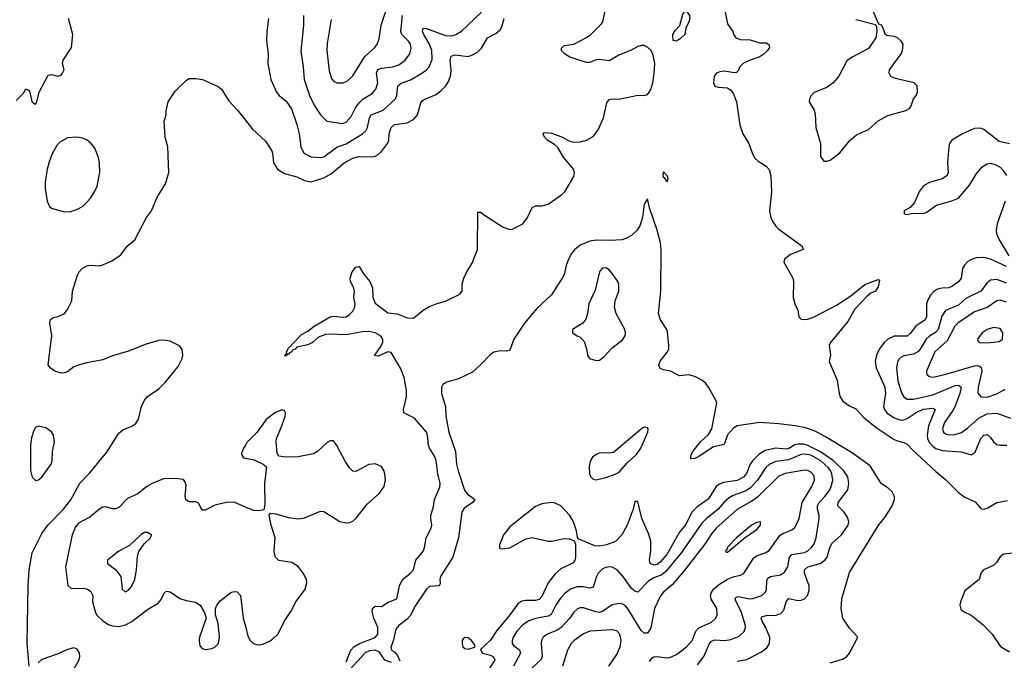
# Model space of a CAD drawing. Header units: inches. Extents: x 1771504 to 1971212, y 471788 to 643615.
# Tile 482 of 587: x 1878592 to 1884737, y 604106 to 608103. Entities that reach past the tile are written whole.
import ezdxf

# ---------------------------------------------------------------- set-up
doc = ezdxf.new("R2010")
doc.units = ezdxf.units.IN
doc.header["$MEASUREMENT"] = 0
doc.layers.add('B8670', color=7, linetype='Continuous')
doc.layers.add('B8680', color=7, linetype='Continuous')

msp = doc.modelspace()

# ---------------------------------------------------------------- linework, layer by layer
at = {"layer": 'B8670', "color": 5}
for points, elevation in [([(1878570, 607598.8), (1878614.5, 607645.5), (1878630, 607671.3), (1878650, 607662), (1878656, 607650), (1878667.3, 607590), (1878690, 607576), (1878698, 607590), (1878713.2, 607650), (1878770, 607758), (1878790, 607762), (1878830, 607751.3), (1878850, 607758), (1878859, 607770), (1878868.7, 607790), (1878858, 607830), (1878862, 607850), (1878914, 607930), (1878922.7, 608010), (1878897, 608110)], 340), ([(1878649.9, 604070), (1878639, 604210), (1878644.3, 604570), (1878650.3, 604670), (1878670, 604776.3), (1878730, 604897.1), (1878770, 604950.4), (1878865.2, 605050), (1878910, 605106.8), (1878967.6, 605212.4), (1879030, 605275.6), (1879136.1, 605403.9), (1879210, 605523.1), (1879234.8, 605545.2), (1879292.3, 605567.7), (1879315.8, 605584.2), (1879333.1, 605610), (1879352.4, 605690), (1879370, 605730.3), (1879390, 605752.3), (1879460.3, 605799.7), (1879500, 605840), (1879581.2, 605938.8), (1879606.6, 605990), (1879610.6, 606010.6), (1879606.4, 606046.4), (1879589.2, 606069.2), (1879530, 606097.9), (1879490, 606104.4), (1879459.2, 606100.8), (1879381, 606079), (1879270, 606034.8), (1879170, 606005.3), (1879110, 605981), (1879010, 605962.9), (1878964.7, 605950), (1878930, 605937), (1878890, 605906.6), (1878870, 605899.5), (1878850, 605898), (1878810, 605909.2), (1878781.2, 605930), (1878769.2, 605950), (1878791.6, 606130), (1878780.7, 606210), (1878782.7, 606230), (1878796, 606244), (1878830, 606250.7), (1878870, 606267.7), (1878890, 606296), (1878917.2, 606350), (1878920.9, 606410), (1878951.8, 606510), (1878962, 606530), (1878980.9, 606550), (1879010, 606567.2), (1879031.8, 606571.8), (1879090, 606568.4), (1879110, 606573), (1879170, 606600.5), (1879223.9, 606636.1), (1879262.7, 606690), (1879309.7, 606730.3), (1879383.7, 606870), (1879414.5, 606910), (1879450, 606996), (1879501.5, 607078.5), (1879522.7, 607150), (1879517.2, 607310), (1879499.3, 607370), (1879493.2, 607470), (1879505.2, 607510), (1879505.6, 607534.4), (1879518, 607590), (1879562, 607658), (1879633.6, 607726.4), (1879650, 607736), (1879690, 607736.3), (1879732, 607730), (1879830, 607687.3), (1879850.6, 607670), (1879897.3, 607597.3), (1879950, 607540.7), (1880000, 607476.8)], 320), ([(1880000, 605448.9), (1879988, 605430), (1879976.4, 605396.4), (1879975.3, 605390), (1879989.2, 605369.2), (1880000, 605367.1)], 320), ([(1880000, 605062.5), (1879934, 605090), (1879890, 605092.6), (1879810, 605073.7), (1879750, 605042), (1879730, 605043.7), (1879707.1, 605087.1), (1879690, 605094), (1879650, 605094.3), (1879627.7, 605107.7), (1879624.2, 605130), (1879630, 605198), (1879622.6, 605222.6), (1879613.6, 605233.6), (1879561.4, 605241.4), (1879490, 605238), (1879418.4, 605210), (1879385.3, 605190), (1879330, 605145.4), (1879264, 605116), (1879210, 605059.7), (1879190, 605051.2), (1879170, 605051.3), (1879130, 605063.6), (1879110, 605060.7), (1879090.3, 605049.7), (1879030, 604998.7), (1878958.3, 604961.7), (1878941, 604939), (1878918.5, 604890), (1878877.6, 604690), (1878892.8, 604572.8), (1878913.4, 604553.4), (1878990, 604556.3), (1879014.4, 604550), (1879036.1, 604536.1), (1879048.1, 604510), (1879046.5, 604470), (1879061.7, 604410), (1879071.9, 604390), (1879110, 604351.9), (1879145.3, 604330), (1879170, 604322.2), (1879210, 604317.7), (1879252.6, 604327.4), (1879290.9, 604349.1), (1879390, 604422.3), (1879456.3, 604463.7), (1879473.7, 604486.3), (1879495.1, 604530), (1879510, 604537.4), (1879530, 604533.6), (1879591.3, 604491.3), (1879630, 604478.5), (1879689.2, 604469.2), (1879717.6, 604450), (1879744.2, 604404.2), (1879754.9, 604370), (1879714.2, 604250), (1879711.4, 604230), (1879717, 604197), (1879730, 604178.9), (1879750, 604172.6), (1879790, 604178.9), (1879810, 604187.6), (1879832.1, 604210), (1879838.7, 604250), (1879830, 604335.3), (1879813.6, 604390), (1879814.7, 604430), (1879821.3, 604450), (1879843, 604477), (1879910, 604528.7), (1879930, 604534.6), (1879950, 604533.4), (1879970, 604510.7), (1879986.8, 604370), (1880000, 604318.8)], 320), ([(1878928.7, 604050), (1878962.2, 604110), (1878967.1, 604130), (1878965.4, 604150), (1878950, 604175.8), (1878930, 604183.5), (1878890, 604174.4), (1878832.6, 604147.4), (1878730, 604110.7), (1878706.9, 604090)], 320)]:
    msp.add_lwpolyline(points, dxfattribs=dict(at, elevation=elevation))
at = {"layer": 'B8670', "color": 5, "elevation": 340}
for points in [[(1878950, 607371.2), (1878890, 607366), (1878841.4, 607338.6), (1878822.6, 607317.4), (1878793.4, 607266.6), (1878776.7, 607223.3), (1878762.8, 607170), (1878750.2, 607090), (1878751.2, 607050), (1878762.4, 606970), (1878777.8, 606937.8), (1878790, 606927.4), (1878870, 606903.6), (1878910, 606905.5), (1878957.2, 606922.8), (1878990, 606940.9), (1879034.3, 606990), (1879059.1, 607030), (1879074.5, 607065.5), (1879091.1, 607150), (1879089.8, 607209.8), (1879083.6, 607243.6), (1879060.7, 607300.7), (1879034.6, 607334.6), (1879012.5, 607352.5), (1878984.7, 607364.7)], [(1878710, 605567.4), (1878690, 605559.3), (1878679.2, 605540.7), (1878664.9, 605495.1), (1878659.7, 605450), (1878658.8, 605290), (1878668.7, 605248.7), (1878690, 605228.5), (1878710, 605232.9), (1878730.4, 605249.6), (1878788.7, 605330), (1878794, 605350), (1878795.9, 605410), (1878808.2, 605470), (1878803.1, 605510), (1878790, 605532.1), (1878755.8, 605555.8)], [(1879390, 604904), (1879370, 604902.7), (1879350, 604891.6), (1879277.3, 604822.7), (1879210, 604786.6), (1879140.7, 604730), (1879140.7, 604710), (1879191.1, 604671.1), (1879222.6, 604630), (1879230.8, 604550), (1879250, 604534), (1879270, 604543), (1879290, 604567.3), (1879311, 604610), (1879321.5, 604670), (1879326, 604754), (1879335.1, 604784.9), (1879367.5, 604832.5), (1879408.7, 604870), (1879414, 604890)]]:
    msp.add_lwpolyline(points, close=True, dxfattribs=at)
at = {"layer": 'B8680', "color": 5}
for points, elevation in [([(1880535.8, 608104.2), (1880510, 607955.3), (1880508.5, 607910), (1880523.2, 607783.2), (1880536.9, 607736.9), (1880550, 607719.3), (1880570, 607708.5), (1880610, 607708.8), (1880637.5, 607722.5), (1880670, 607752.2), (1880745.7, 607874.3), (1880807.2, 607930), (1880823.1, 607950), (1880835.4, 607984.6), (1880847.4, 608070), (1880908.6, 608251.4)], 380), ([(1880143.7, 608110), (1880133.7, 608030), (1880132.3, 607972.3), (1880141.7, 607890), (1880139.6, 607830), (1880158.5, 607730), (1880194.3, 607650), (1880210.9, 607630.9), (1880255.2, 607595.2), (1880287.3, 607547.3), (1880321.8, 607450), (1880335.6, 607390), (1880346.7, 607310), (1880365.3, 607270), (1880410, 607246.5), (1880470, 607243.2), (1880490, 607248.5), (1880570, 607308.6), (1880630, 607329.5), (1880730.7, 607390), (1880751.4, 607410), (1880761.9, 607430), (1880775.6, 607490), (1880786.2, 607510), (1880861, 607539), (1880936.8, 607610), (1880946.5, 607630), (1880950.8, 607690), (1880973.1, 607706.9), (1881031.1, 607728.9), (1881095.3, 607764.7), (1881130.4, 607789.6), (1881148, 607810), (1881165.9, 607854.1), (1881164.8, 607910), (1881148.8, 607950), (1881114, 608010), (1881106.5, 608030), (1881109.8, 608050.2), (1881130, 608049.1), (1881250, 608004.2), (1881290, 608002.2), (1881313.7, 608010), (1881350, 608031.9), (1881474.5, 608150)], 340), ([(1880630, 604096.3), (1880658.5, 604170), (1880677.4, 604190), (1880711.8, 604210), (1880810, 604247.9), (1880826.6, 604270), (1880827.2, 604310), (1880801.3, 604370), (1880791.6, 604410), (1880792.7, 604430), (1880810, 604444.9), (1880850, 604441.7), (1880891.2, 604468.8), (1880946, 604490), (1880962.9, 604570), (1880980.7, 604610), (1881030.8, 604649.2), (1881049.6, 604670), (1881064, 604730), (1881111.1, 604790), (1881119.1, 604810), (1881128.4, 604870), (1881159.7, 604930), (1881164.7, 604950), (1881157.4, 604990), (1881158.3, 605010), (1881174.4, 605065.6), (1881180.7, 605110), (1881213.6, 605186.4), (1881215.8, 605210), (1881201.5, 605270), (1881191.8, 605351.8), (1881180.8, 605380.8), (1881150, 605428.8), (1881142.3, 605450), (1881137.7, 605510), (1881129.9, 605530), (1881056.7, 605616.7), (1880989.7, 605650), (1880987.5, 605670), (1881006.8, 605750), (1881006.3, 605790), (1880991.1, 605871.1), (1880968.7, 605928.7), (1880910, 606026.9), (1880890, 606029.8), (1880830, 606004.5), (1880807.1, 606007.1), (1880842.3, 606057.7), (1880857.9, 606090), (1880858.1, 606110), (1880843.5, 606130), (1880810, 606148.8), (1880770, 606157.3), (1880730, 606154.8), (1880630, 606136.6), (1880530, 606141.8), (1880500.8, 606139.2), (1880457.6, 606122.4), (1880419.1, 606090), (1880390, 606073.5), (1880320.4, 606059.6), (1880310, 606048.5), (1880296.5, 606043.5), (1880290, 606029.8), (1880274.9, 606025.1), (1880270, 606014), (1880263.6, 606016.4), (1880262, 606010), (1880252.3, 606007.7), (1880250, 606002), (1880246, 606010), (1880258, 606022), (1880257.2, 606030), (1880270, 606053.4), (1880350, 606139.5), (1880390, 606160.3), (1880429.2, 606190.8), (1880529.6, 606250), (1880550, 606253.8), (1880610, 606247.5), (1880630, 606250.2), (1880650, 606263.6), (1880670, 606285.5), (1880683.7, 606310), (1880684.7, 606330), (1880676.8, 606370), (1880680.6, 606410), (1880674.6, 606434.6), (1880655.4, 606470), (1880653.2, 606490), (1880667.1, 606530), (1880690, 606559.1), (1880710, 606563.1), (1880737, 606517), (1880777.6, 606470), (1880793.1, 606430), (1880795.6, 606370), (1880810, 606334.9), (1880890, 606274.4), (1880950, 606268.4), (1881010, 606243.8), (1881050, 606241), (1881109, 606290), (1881150, 606313.4), (1881190.9, 606330.9), (1881250, 606347.7), (1881339, 606390), (1881352.7, 606410), (1881353.6, 606453.6), (1881363.7, 606490), (1881382, 606530), (1881415.2, 606584.8), (1881449.7, 606670), (1881450, 606902), (1881470, 606902.4), (1881486.7, 606886.7), (1881610, 606807.9), (1881650, 606794.6), (1881670, 606797.4), (1881731.1, 606830), (1881760.4, 606870), (1881790, 606930.4), (1881810, 606941.3), (1881850, 606941.1), (1881890, 606953.1), (1881973, 607010), (1881993.7, 607030), (1882050, 607123.8), (1882055, 607150), (1882047.2, 607170), (1881984.7, 607244.7), (1881950, 607306), (1881930, 607323.7), (1881886.9, 607350), (1881868, 607370), (1881859.3, 607390), (1881863.6, 607396.4), (1881881, 607399), (1881910, 607394.9), (1881970, 607373.6), (1882025.8, 607345.8), (1882050, 607339.5), (1882090, 607341.9), (1882130, 607350.9), (1882170, 607373.8), (1882203, 607417), (1882235.3, 607490), (1882256.5, 607583.5), (1882270, 607604.9), (1882289.8, 607610.2), (1882330, 607607.8), (1882450, 607631.8), (1882490, 607630.2), (1882510, 607637.3), (1882520.8, 607650), (1882531.6, 607668.4), (1882542.3, 607710), (1882552.2, 607770), (1882555.5, 607830), (1882543.4, 607890), (1882530, 607913.1), (1882510, 607932.4), (1882490, 607941.6), (1882470, 607942.5), (1882450, 607936.8), (1882407.9, 607912.1), (1882330, 607882.7), (1882270, 607846.6), (1882210, 607854.5), (1882190, 607851.9), (1882150, 607836.5), (1882130, 607835.9), (1882025.4, 607870), (1881991.2, 607890), (1881973, 607910), (1881973.6, 607926.4), (1881990, 607942.4), (1882050, 607950.2), (1882130, 607992), (1882156, 608010), (1882223.3, 608076.7), (1882230.8, 608090), (1882244.2, 608150)], 280), ([(1880362.3, 608130), (1880362.2, 608070), (1880347, 607907), (1880361.8, 607810), (1880367.7, 607730), (1880399.5, 607630), (1880429.4, 607570), (1880470, 607509.2), (1880509.1, 607470), (1880605.5, 607454.5), (1880630, 607463.9), (1880661.1, 607498.9), (1880687.5, 607552.5), (1880712.7, 607587.3), (1880733.7, 607606.3), (1880794.6, 607645.4), (1880814.8, 607670), (1880826.6, 607710), (1880818.5, 607770), (1880827.9, 607792.1), (1880850, 607801.6), (1880919.3, 607810), (1880957.7, 607822.3), (1880998.2, 607850), (1881025.7, 607890), (1881033.9, 607926.1), (1881030.5, 607950), (1881017.7, 607970), (1880977, 608010), (1880970.5, 608030), (1880980.4, 608130)], 360), ([(1882990.1, 608170.1), (1883010, 608076.5), (1883042, 608030), (1883048.4, 608008.4), (1883061.3, 607990), (1883090, 607979.2), (1883150, 607978.3), (1883210, 607959.7), (1883250, 607958), (1883267.5, 607947.5), (1883270.6, 607930), (1883259.3, 607910), (1883238.7, 607890), (1883206, 607870), (1883150, 607850.7), (1883109.1, 607830.9), (1883087.2, 607810), (1883075.8, 607784.2), (1883065.7, 607774.3), (1883050, 607770.9), (1882990, 607781.6), (1882961.7, 607778.3), (1882941.3, 607770), (1882925.8, 607750), (1882922, 607710), (1882930, 607688.9), (1882950, 607681.3), (1883010, 607677.1), (1883030, 607664.5), (1883044.9, 607644.9), (1883065.5, 607590), (1883087.2, 607447.2), (1883105.7, 607390), (1883142.8, 607330), (1883165.7, 607265.7), (1883180.2, 607240.2), (1883200.7, 607220.7), (1883250.3, 607190), (1883270, 607167.7), (1883279.2, 607130), (1883284.2, 607030), (1883271.8, 606910), (1883279, 606870), (1883287.9, 606847.9), (1883310, 606815.6), (1883330, 606796), (1883476, 606690), (1883481, 606670), (1883401.7, 606638.3), (1883365.5, 606610), (1883360.3, 606590), (1883417.8, 606490), (1883421.4, 606470), (1883419.6, 606370), (1883430.3, 606330.3), (1883448, 606290), (1883454.8, 606250), (1883470, 606234.8), (1883490, 606233), (1883510, 606234.4), (1883550, 606249.1), (1883690, 606321.2), (1883779.4, 606380.6), (1883865.6, 606450), (1883950, 606483), (1883957.4, 606477.4), (1883950, 606437), (1883932.2, 606410), (1883903.6, 606396.4), (1883881, 606379), (1883803.7, 606296.2), (1883759.6, 606220.4), (1883651.8, 606090), (1883644.2, 606070), (1883651.2, 606010), (1883644.4, 605970), (1883693.2, 605853.2), (1883706.7, 605770), (1883712.6, 605750), (1883730, 605722.8), (1883770, 605693.3), (1883810, 605674.2), (1883861, 605621), (1883937.8, 605557.8), (1884050, 605484.5), (1884070, 605475), (1884110, 605465.9), (1884130, 605455), (1884160.8, 605420.8), (1884310, 605283.6), (1884370, 605235), (1884450, 605152.4), (1884490, 605123.8), (1884554.2, 605094.2), (1884590, 605054), (1884608.6, 605048.6), (1884630, 605055.8), (1884689.9, 605090.1), (1884757.4, 605102.6)], 280), ([(1883810, 608103.7), (1883932.7, 608072.7), (1883938.8, 608058.8), (1883942, 608030), (1883935.5, 607990), (1883890, 607922.6), (1883787.2, 607870), (1883753.9, 607846.1), (1883704.2, 607750), (1883669.1, 607710), (1883630, 607681), (1883551.1, 607648.9), (1883530.4, 607630), (1883520.4, 607610), (1883519.5, 607590), (1883550, 607539.1), (1883556.5, 607516.5), (1883560.8, 607430), (1883589.3, 607330), (1883590.3, 607250), (1883610, 607221.3), (1883630, 607219.6), (1883650, 607226.7), (1883710, 607271.6), (1883770, 607347.1), (1883814.6, 607385.4), (1883890, 607418.8), (1883950, 607471.2), (1884010, 607505.8), (1884122.6, 607537.4), (1884146, 607550), (1884155.1, 607564.9), (1884169.5, 607610), (1884186.6, 607630), (1884194, 607650), (1884192.3, 607690), (1884173.2, 607710), (1884056.8, 607736.8), (1884028.9, 607748.9), (1884021.4, 607761.4), (1884017.4, 607770), (1884019.7, 607790), (1884092.9, 607890), (1884101, 607910), (1884105.6, 607950), (1884094, 607970), (1884069.8, 607989.8), (1884050, 607998.9), (1884004.2, 608004.2), (1883992.5, 608012.5), (1883981.2, 608050), (1883970, 608068.7), (1883954.6, 608074.6), (1883912, 608170)], 320), ([(1880000, 607476.8), (1880042.5, 607422.5), (1880126.1, 607346.1), (1880164.9, 607284.9), (1880170.2, 607270), (1880175.8, 607210), (1880201.7, 607170), (1880244.2, 607144.2), (1880322.1, 607122.1), (1880370, 607099.5), (1880410, 607092.2), (1880490, 607116.8), (1880537.5, 607142.5), (1880617.2, 607210), (1880670, 607239.4), (1880710, 607249.3), (1880790, 607247.4), (1880810, 607251.6), (1880830, 607262.3), (1880850, 607280.2), (1880886.3, 607330), (1880894.8, 607350), (1880898.2, 607390), (1880911.1, 607430), (1880931.5, 607448.5), (1881010, 607460.6), (1881050, 607479.7), (1881073.8, 607510), (1881095.8, 607584.2), (1881104, 607596), (1881115.3, 607604.7), (1881190, 607636.3), (1881221.1, 607658.9), (1881250.9, 607690), (1881270, 607722.4), (1881281.7, 607758.2), (1881283.8, 607790), (1881278.3, 607850), (1881283.8, 607876.2), (1881310, 607883.5), (1881390, 607874), (1881417.1, 607882.9), (1881450, 607903.6), (1881474.1, 607925.9), (1881510.5, 607989.5), (1881563.7, 608016.3), (1881590, 608038.9), (1881601.2, 608058.8), (1881615, 608110)], 320), ([(1884770, 607329.6), (1884703.9, 607343.9), (1884610, 607418), (1884590, 607426.2), (1884550, 607424.8), (1884475.5, 607390), (1884408.6, 607351.4), (1884394.9, 607330), (1884390.3, 607309.7), (1884382.3, 607210), (1884386.4, 607150), (1884378, 607130), (1884350, 607109.7), (1884270, 607087.8), (1884233.1, 607066.9), (1884207.5, 607032.5), (1884177.3, 606962.7), (1884150, 606931.5), (1884111, 606910), (1884111.6, 606891.6), (1884130, 606888.7), (1884164.1, 606895.9), (1884230, 606893.7), (1884250, 606901.1), (1884313.1, 606946.9), (1884410, 606972.6), (1884450, 606989), (1884518.7, 607070), (1884561.1, 607138.9), (1884597, 607183), (1884630, 607204.4), (1884650, 607208.2), (1884679, 607199), (1884710, 607182), (1884730, 607162), (1884750, 607130.8)], 320), ([(1883649.6, 604090), (1883727.1, 604112.8), (1883752.5, 604127.5), (1883770.8, 604150), (1883822.9, 604250), (1883770, 604306.9), (1883729.9, 604370), (1883717.9, 604430), (1883722.8, 604490), (1883770, 604655), (1883950, 604944.3), (1883995.9, 605004.1), (1884037.6, 605070), (1884050.8, 605110), (1884050.8, 605129.2), (1884036.8, 605156.8), (1884010, 605182.3), (1883969, 605209), (1883899.1, 605319.1), (1883782.9, 605402.9), (1883620.8, 605500.8), (1883555.4, 605535.4), (1883495.7, 605555.7), (1883431.7, 605568.3), (1883330, 605582.4), (1883210, 605590.4), (1883070, 605568.7), (1883045.8, 605554.3), (1883010, 605513.3), (1882987.9, 605452.1), (1882921.7, 605438.4), (1882830, 605377), (1882805.5, 605365.5), (1882783.9, 605363.9), (1882779.6, 605370), (1882782, 605390), (1882792, 605410), (1882840.2, 605470), (1882890, 605515.7), (1882910.6, 605549.4), (1882942.4, 605710), (1882936.1, 605730), (1882889.9, 605810), (1882873.1, 605833.1), (1882850, 605854), (1882810, 605874.5), (1882770, 605887.7), (1882710, 605881.8), (1882652.8, 605910), (1882610, 605919), (1882590, 605927.7), (1882582.7, 605942.7), (1882581.2, 605950), (1882590, 605973.1), (1882635.4, 606030), (1882643.5, 606050), (1882642.6, 606070), (1882634.7, 606154.7), (1882629.6, 606170), (1882590.7, 606230), (1882578.9, 606270), (1882592.2, 606410), (1882595.9, 606670), (1882591.3, 606710), (1882569.9, 606790), (1882522.7, 606930), (1882510, 606986), (1882490, 606953.2), (1882479.2, 606870), (1882462.2, 606817.8), (1882445.7, 606790), (1882410, 606757.7), (1882379.8, 606740.2), (1882349.4, 606730.6), (1882274.6, 606725.4), (1882190, 606726.8), (1882150, 606720.3), (1882090, 606696.7), (1882053.6, 606666.4), (1882035.6, 606644.4), (1882017.6, 606610), (1882002.5, 606570), (1881990, 606513.6), (1881978.3, 606490), (1881910, 606386.8), (1881819.7, 606300.3), (1881742.6, 606210), (1881675.7, 606110), (1881650, 606040.5), (1881630, 606035.2), (1881590, 606038.1), (1881550, 606028), (1881527.4, 606012.6), (1881470, 605951.1), (1881416.8, 605903.2), (1881330, 605863.4), (1881257.9, 605842.1), (1881232.7, 605827.3), (1881223.8, 605810), (1881224, 605770), (1881249, 605690), (1881252.3, 605630), (1881270.7, 605530), (1881312.2, 605410), (1881318, 605330), (1881327.9, 605287.9), (1881366.9, 605166.9), (1881383.9, 605143.9), (1881431.8, 605110), (1881418.9, 605090), (1881365.3, 605054.7), (1881351, 605030), (1881330.1, 604870), (1881295.1, 604750), (1881218.2, 604630), (1881214, 604610), (1881215.6, 604584.4), (1881210.4, 604570), (1881150, 604567.2), (1881129.6, 604550.4), (1881057.2, 604442.8), (1881030, 604385.2), (1881010, 604362.8), (1880957.5, 604322.5), (1880940.2, 604299.8), (1880925.5, 604234.5), (1880907, 604187), (1880912.7, 604170), (1880930, 604158), (1880950, 604135.3), (1880963.4, 604103.4)], 280), ([(1884742.3, 606970), (1884692.3, 606830), (1884686.1, 606790), (1884688.2, 606770), (1884704.8, 606730), (1884764.1, 606630)], 320), ([(1884750, 606562.3), (1884650, 606609.4), (1884610, 606619.4), (1884561.8, 606618.2), (1884532.4, 606607.6), (1884510, 606593.6), (1884487.9, 606572.1), (1884476.3, 606550), (1884466.8, 606490), (1884452.1, 606470), (1884410, 606438), (1884390.6, 606429.4), (1884350, 606428.4), (1884319, 606421), (1884294.8, 606405.2), (1884275.5, 606384.5), (1884260.9, 606359.1), (1884252, 606330), (1884251.1, 606250), (1884242.3, 606230), (1884184.6, 606190), (1884150, 606145.8), (1884130, 606129.1), (1884050, 606129.3), (1884009.3, 606110), (1883987.3, 606090), (1883957.4, 606050), (1883939.3, 606010), (1883930.8, 605970), (1883936.3, 605930), (1883991.9, 605810), (1883995.5, 605770), (1883982.9, 605690), (1883988.3, 605670), (1884004.2, 605650), (1884050, 605618.1), (1884090, 605603.6), (1884110, 605606.4), (1884130, 605615.8), (1884187.6, 605652.4), (1884230, 605672.3), (1884290, 605680.1), (1884305, 605670), (1884264.6, 605570), (1884255.5, 605510), (1884258.1, 605490), (1884270, 605463.7), (1884290, 605441.3), (1884310, 605427.7), (1884350, 605415.6), (1884467.4, 605407.4), (1884530.8, 605389.2), (1884554.7, 605405.3), (1884590.7, 605490), (1884610, 605511.9), (1884630, 605514.2), (1884650, 605496.9), (1884668.9, 605468.9), (1884690, 605453), (1884710, 605448.3), (1884752, 605448)], 320), ([(1884750, 606459.5), (1884690, 606481.5), (1884650, 606478.4), (1884630, 606461), (1884590, 606409.9), (1884497, 606363), (1884450, 606322.2), (1884370, 606289), (1884347.4, 606252.6), (1884323.3, 606170), (1884307.6, 606152.4), (1884270.4, 606129.6), (1884248.3, 606110), (1884212.1, 606047.9), (1884196.3, 606030), (1884170, 606016.4), (1884110, 606005.2), (1884090, 605994.6), (1884077.9, 605982.1), (1884070, 605969.4), (1884063.7, 605930), (1884072.7, 605850), (1884095.4, 605775.4), (1884110.1, 605750.1), (1884130, 605736.3), (1884170, 605734.8), (1884290, 605762.6), (1884430, 605821.4), (1884450, 605822.7), (1884467.2, 605810), (1884460.1, 605770), (1884429.1, 605690.9), (1884415.6, 605664.4), (1884363.1, 605590), (1884351, 605550), (1884356.9, 605530), (1884370, 605519.3), (1884390, 605512.6), (1884430, 605514.8), (1884470, 605527.7), (1884510, 605555.7), (1884580.7, 605619.3), (1884630, 605643), (1884690, 605648.9), (1884776.2, 605616.2)], 340), ([(1884750, 606340.9), (1884710, 606353.4), (1884690, 606349.8), (1884630, 606306.8), (1884550, 606281.2), (1884447.8, 606210), (1884428.3, 606190), (1884380.1, 606099.9), (1884304.1, 606030), (1884250.3, 605910), (1884252.4, 605890), (1884270, 605877.4), (1884293.8, 605873.8), (1884371.1, 605891.1), (1884550, 605943.6), (1884570, 605946.4), (1884582.1, 605942.1), (1884592.6, 605932.6), (1884596.1, 605910), (1884573.5, 605810), (1884572, 605772), (1884590.2, 605750.2), (1884630, 605748.8), (1884690.9, 605769.1), (1884741.6, 605798.4)], 360), ([(1880000, 604318.8), (1880016.1, 604256.1), (1880030, 604230.3), (1880050, 604211.6), (1880070, 604204.2), (1880090, 604203.2), (1880110, 604206.8), (1880150, 604225.2), (1880170, 604238), (1880202.3, 604270), (1880245.6, 604354.4), (1880284.5, 604410), (1880314.2, 604470), (1880373.8, 604550), (1880384.5, 604590), (1880380.9, 604610), (1880360.9, 604650), (1880330, 604691.1), (1880290, 604716.8), (1880210, 604729.8), (1880188.4, 604750), (1880181.4, 604770), (1880180.8, 604790), (1880186.2, 604870), (1880161.7, 604950), (1880149, 605011), (1880156.4, 605023.6), (1880190, 605019.5), (1880270, 604996.9), (1880330, 604988.7), (1880370, 604995.3), (1880470, 605037.4), (1880490, 605033.7), (1880590, 604972.2), (1880630, 604964.2), (1880650, 604965.7), (1880670, 604973.7), (1880690, 604990.3), (1880760.4, 605079.6), (1880838.3, 605150), (1880867.2, 605190), (1880873.8, 605230), (1880870.9, 605270), (1880865.1, 605290), (1880850, 605315.6), (1880810, 605331.1), (1880770, 605328.2), (1880690, 605283.9), (1880670, 605287.1), (1880650, 605306.9), (1880624.7, 605344.7), (1880570, 605446.6), (1880550, 605474.5), (1880530, 605476.2), (1880510, 605465.6), (1880451, 605409), (1880425.5, 605394.5), (1880330, 605375.9), (1880250, 605373.1), (1880210, 605379.3), (1880197.6, 605397.6), (1880191.8, 605470), (1880195, 605490), (1880228.7, 605570), (1880248.2, 605630), (1880249.6, 605649.6), (1880243.7, 605663.7), (1880230, 605669.5), (1880190, 605654), (1880130, 605608.4), (1880072.6, 605527.4), (1880010, 605464.7), (1880000, 605448.9)], 320), ([(1883070, 604101.1), (1883130, 604111.9), (1883221.1, 604158.9), (1883255.4, 604184.6), (1883272, 604210), (1883272.5, 604247.5), (1883248.8, 604310), (1883225.2, 604350), (1883219.8, 604370), (1883223.4, 604376.6), (1883250, 604385.6), (1883312.7, 604387.3), (1883342.1, 604397.9), (1883360.8, 604419.2), (1883376.2, 604470), (1883390, 604491.4), (1883450, 604479.3), (1883470, 604480.6), (1883490, 604489.3), (1883508.7, 604510), (1883518.2, 604541.8), (1883518.6, 604570), (1883490.5, 604650), (1883489.1, 604670.9), (1883510.4, 604689.6), (1883588.3, 604710), (1883617, 604730), (1883630.3, 604749.7), (1883648.9, 604810), (1883663.4, 604836.6), (1883721, 604890), (1883761.7, 604950), (1883767.2, 604970), (1883758.8, 604998.8), (1883738.3, 605030), (1883698.6, 605070), (1883700.9, 605090), (1883761.2, 605170), (1883766.8, 605210), (1883761.1, 605250), (1883733.9, 605290), (1883671.3, 605351.3), (1883590, 605407.9), (1883510, 605447.4), (1883486.2, 605453.8), (1883450, 605455.7), (1883430, 605451.6), (1883392.2, 605427.8), (1883376.3, 605423.7), (1883310, 605430.3), (1883245.2, 605414.8), (1883206.7, 605393.3), (1883166.3, 605353.7), (1883150.8, 605329.2), (1883127.8, 605272.2), (1883110, 605248.8), (1883070, 605228.6), (1882983.8, 605216.2), (1882955.9, 605204.1), (1882937.7, 605190), (1882887.7, 605112.3), (1882818.7, 605061.3), (1882787.2, 605030), (1882750, 604953), (1882710, 604904.7), (1882630, 604766.3), (1882590, 604718), (1882570, 604704.1), (1882550, 604700.8), (1882525.7, 604710), (1882521.8, 604730), (1882530, 604791.3), (1882529.9, 604850), (1882516.7, 604896.7), (1882474.7, 604990), (1882450, 605098), (1882430, 605098), (1882420.7, 605050), (1882383.8, 604950), (1882348.8, 604890), (1882310, 604848.4), (1882253.7, 604826.4), (1882210, 604819.3), (1882181.1, 604821.1), (1882082, 604862), (1882073.2, 604873.2), (1882066.6, 604913.4), (1882048.7, 604970), (1882026, 605010), (1881969.8, 605070), (1881930, 605088.1), (1881910, 605091.1), (1881850, 605082.8), (1881810, 605065.2), (1881650, 604938.2), (1881611, 604890), (1881586.3, 604826.3), (1881586.1, 604806.1), (1881600.8, 604800.8), (1881650, 604807.7), (1881750, 604863.8), (1881790, 604872.2), (1881890, 604848.6), (1881911.2, 604848.8), (1881990, 604865.7), (1882023.8, 604863.8), (1882051.3, 604851.3), (1882060.7, 604830), (1882060.3, 604750), (1882056, 604730), (1882045.9, 604714.1), (1881970, 604677.6), (1881934.3, 604645.7), (1881890.1, 604589.9), (1881850, 604504.4), (1881834.4, 604485.6), (1881810, 604478.8), (1881750, 604480.2), (1881725.7, 604474.3), (1881700.6, 604459.4), (1881651.5, 604390), (1881568.8, 604291.2), (1881530, 604232), (1881467.3, 604172.7), (1881481, 604150), (1881530, 604138), (1881547.8, 604127.8), (1881557.8, 604110), (1881516.5, 604043.5)], 320), ([(1880000, 605367.1), (1880056.1, 605356.1), (1880111.3, 605330), (1880133, 605313), (1880118.9, 605210), (1880121.4, 605078.6), (1880114.8, 605045.2), (1880081.4, 605038.6), (1880050, 605041.6), (1880000, 605062.5)], 320), ([(1882821.6, 604078.4), (1882862.2, 604130), (1882896.1, 604210), (1882910, 604225.5), (1882930, 604233.3), (1882990, 604230.2), (1883030, 604236), (1883082.4, 604257.6), (1883113.9, 604286.1), (1883121.6, 604310), (1883119.9, 604330), (1883093.5, 604410), (1883062.5, 604470), (1883057.1, 604490), (1883062.1, 604497.9), (1883076.6, 604503.4), (1883149.3, 604490.7), (1883168.3, 604491.7), (1883223.5, 604510), (1883243.7, 604530), (1883251.9, 604548.1), (1883255.6, 604604.4), (1883261.4, 604618.6), (1883278, 604630), (1883340.5, 604639.5), (1883364.8, 604655.2), (1883385, 604690), (1883396.8, 604750), (1883410, 604766.7), (1883490, 604779.2), (1883510.7, 604789.3), (1883533.8, 604810), (1883550, 604833.7), (1883561.9, 604870), (1883580.6, 604990), (1883581.3, 605010), (1883569.9, 605050), (1883571.6, 605070), (1883581, 605090), (1883618.4, 605130), (1883647.5, 605170), (1883656.9, 605190), (1883665.8, 605230), (1883661, 605270), (1883651.6, 605290), (1883637.7, 605310), (1883592.2, 605350), (1883530, 605385.4), (1883490, 605392.6), (1883470, 605389.9), (1883390, 605358), (1883310, 605347.1), (1883270, 605328.2), (1883249, 605310), (1883196.6, 605230), (1883150, 605179.4), (1883119.2, 605160.8), (1883045.4, 605134.6), (1883019.8, 605120.2), (1882987.8, 605092.2), (1882950, 605049.9), (1882873.4, 604986.6), (1882850, 604960.9), (1882721.3, 604778.7), (1882622.7, 604657.3), (1882600.3, 604639.7), (1882550, 604620.1), (1882518.7, 604601.3), (1882450, 604530.8), (1882430, 604536.8), (1882410, 604553.4), (1882361.9, 604621.9), (1882320.5, 604670), (1882290, 604687), (1882270, 604689.8), (1882250, 604685.7), (1882230, 604677), (1882201.6, 604650), (1882190.8, 604630), (1882170, 604563.5), (1882150, 604556), (1882110, 604565), (1882070, 604565.2), (1882030, 604550.5), (1881995.1, 604524.9), (1881966, 604494), (1881936.9, 604450), (1881908.4, 604391.6), (1881890, 604381.9), (1881810, 604366.6), (1881770, 604351.6), (1881730, 604324.9), (1881696.2, 604290), (1881672, 604250), (1881665.8, 604230), (1881665.7, 604210), (1881675.8, 604195.7), (1881711.1, 604171.1), (1881716.3, 604150), (1881673, 604070)], 340), ([(1882521.5, 604098.5), (1882538.7, 604121.3), (1882550, 604127.6), (1882570, 604129.2), (1882630, 604121), (1882650, 604124.3), (1882690, 604142.7), (1882753.6, 604190), (1882789.1, 604230), (1882812.4, 604287.6), (1882830, 604308.7), (1882910, 604343.7), (1882936.5, 604370), (1882944.8, 604390), (1882942, 604430), (1882907.5, 604487.5), (1882904.1, 604510), (1882908.5, 604530), (1882922.2, 604550), (1882958.5, 604581.5), (1883010, 604613.4), (1883050, 604630.1), (1883090, 604636.5), (1883110, 604645.7), (1883174.1, 604745.9), (1883190, 604757.6), (1883244, 604776), (1883268.8, 604791.2), (1883334.9, 604885.1), (1883350, 604895.7), (1883410, 604919.3), (1883430, 604933.8), (1883456.5, 604990), (1883475.2, 605090), (1883534.6, 605190), (1883552.3, 605230), (1883550, 605256.2), (1883530, 605280.4), (1883510, 605290.7), (1883490, 605292.2), (1883370, 605271.5), (1883330, 605254.4), (1883196.2, 605123.8), (1883161.2, 605098.8), (1883070.8, 605049.2), (1882939.5, 604930), (1882910, 604896.2), (1882867.2, 604830), (1882736.7, 604663.3), (1882662.9, 604577.1), (1882608.9, 604531.1), (1882590.9, 604509.1), (1882553.6, 604430), (1882530.8, 604309.2), (1882510, 604276.2), (1882490, 604275.1), (1882470, 604293), (1882390, 604426), (1882370, 604448.9), (1882350, 604459.1), (1882330, 604461.4), (1882290, 604452.2), (1882230, 604411.2), (1882210, 604405.4), (1882187.7, 604407.7), (1882110, 604433.3), (1882090, 604432.8), (1882073.5, 604426.5), (1882050, 604406.9), (1882026, 604370), (1881970, 604308.5), (1881946.7, 604293.3), (1881885.3, 604270), (1881859.6, 604250), (1881849.4, 604230.6), (1881847, 604213), (1881852.7, 604130), (1881844.6, 604110), (1881790, 604059.1)], 360), ([(1884810, 604777.4), (1884732.4, 604767.6), (1884710, 604750.9), (1884685.9, 604714.1), (1884670, 604698.5), (1884606.4, 604670), (1884590.3, 604650), (1884578.9, 604610), (1884490, 604539.5), (1884462.5, 604470), (1884458.7, 604450), (1884464.7, 604424.7), (1884482, 604410), (1884530, 604388.6), (1884602.4, 604330), (1884661.3, 604270), (1884712.8, 604192.8), (1884770, 604158)], 280), ([(1882268.5, 604070), (1882317.5, 604142.6), (1882339.8, 604190), (1882345.2, 604230), (1882336.8, 604270), (1882317.6, 604290), (1882290, 604296.2), (1882150, 604287.7), (1882110, 604270.8), (1882052.9, 604230), (1882033.8, 604210), (1882010.2, 604169.8), (1881979, 604070)], 380), ([(1880913.2, 604093.2), (1880870, 604107.4), (1880837.3, 604157.3), (1880810, 604169.8), (1880775.4, 604164.6), (1880747.2, 604152.8), (1880653.6, 604050)], 280)]:
    msp.add_lwpolyline(points, dxfattribs=dict(at, elevation=elevation))
for points, elevation in [([(1882690, 607969.6), (1882670, 607974), (1882667.1, 608010), (1882683.6, 608036.4), (1882712.7, 608067.3), (1882730, 608137.3), (1882750, 608163), (1882771.3, 608130), (1882773.2, 608110), (1882768.8, 608090), (1882749.1, 608050.9), (1882742.6, 608010), (1882715.2, 607984.8)], 260), ([(1882630, 607089.4), (1882625.1, 607105.1), (1882616.6, 607116.6), (1882610, 607118), (1882606.8, 607133.2), (1882610, 607153.1), (1882633.7, 607130), (1882636.3, 607110)], 260), ([(1882250, 606555.1), (1882227.1, 606552.9), (1882210.2, 606529.8), (1882183.9, 606416.1), (1882143.8, 606330), (1882136.3, 606270), (1882125.5, 606234.5), (1882106, 606210), (1882042, 606170), (1882042, 606150), (1882071, 606130), (1882090, 606123.1), (1882115.5, 606095.5), (1882130.2, 606050.2), (1882136.4, 606010), (1882147.7, 605990), (1882190, 605976.4), (1882210, 605979.3), (1882239.3, 606000.7), (1882286.8, 606053.2), (1882354.9, 606105.1), (1882369.7, 606130), (1882372.6, 606150), (1882368.2, 606170), (1882314.7, 606270), (1882303.1, 606310), (1882308.4, 606350), (1882331.7, 606410), (1882331.4, 606451.4), (1882325.1, 606470), (1882290, 606518.9), (1882270, 606542)], 320), ([(1884670, 606182.7), (1884630, 606170.8), (1884598.7, 606150), (1884570.4, 606110), (1884574.6, 606094.6), (1884587.2, 606087.2), (1884650, 606089.3), (1884705.6, 606094.4), (1884726, 606110), (1884727.8, 606150), (1884710, 606175.8)], 380), ([(1882490, 605560.9), (1882470, 605549.3), (1882297.6, 605402.4), (1882270, 605397.6), (1882230, 605401.1), (1882210, 605397.7), (1882190, 605389.8), (1882167.2, 605372.8), (1882151.8, 605348.2), (1882145.4, 605314.6), (1882147, 605270), (1882153.4, 605253.4), (1882170, 605236.5), (1882190, 605232.3), (1882250, 605246.9), (1882297.5, 605262.5), (1882330, 605278.8), (1882382.3, 605337.7), (1882441.3, 605390), (1882468.2, 605430), (1882512.7, 605530), (1882515.1, 605550), (1882510, 605557.2)], 320), ([(1883215.3, 604970), (1883190, 604967), (1883158, 604950), (1883066.4, 604870), (1883010, 604811.6), (1883004.4, 604795.6), (1882996, 604790), (1883000.7, 604780.7), (1883010, 604780.7), (1883124.2, 604875.8), (1883190, 604919.5), (1883215.1, 604950)], 380), ([(1881370.6, 604249.4), (1881359.3, 604240.7), (1881353, 604230), (1881352.2, 604210), (1881358.4, 604190), (1881370, 604180.3), (1881390, 604176), (1881430, 604187.7), (1881434, 604190), (1881425.6, 604210), (1881410, 604232.8), (1881390, 604245.6)], 320)]:
    msp.add_lwpolyline(points, close=True, dxfattribs=dict(at, elevation=elevation))

doc.saveas('drawing.dxf')
